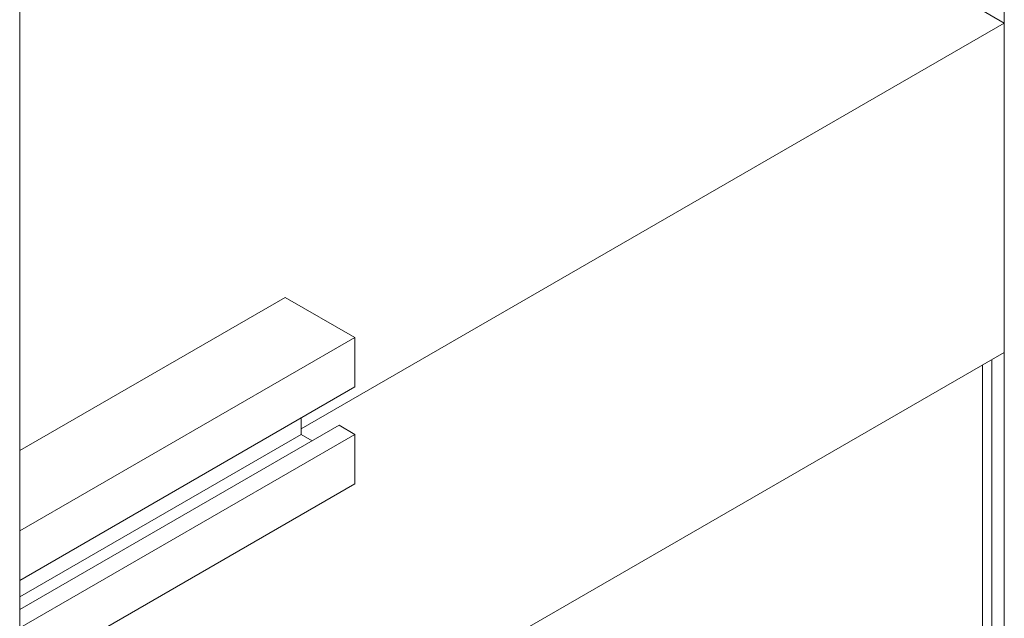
# Model space of a CAD drawing. Header units: millimetres. Extents: x 525 to 29324, y 175 to 20618.
# Tile 474 of 588: x 26055 to 26275, y 12502 to 12636. Entities that reach past the tile are written whole.
import ezdxf

# ---------------------------------------------------------------- set-up
doc = ezdxf.new("R2010")
doc.units = ezdxf.units.MM
doc.linetypes.add('SLD-Continua', pattern=[0])

msp = doc.modelspace()

# ---------------------------------------------------------------- linework, layer by layer
at = {"color": 7, "linetype": 'SLD-Continua', "lineweight": 18, "ltscale": 35}
for p, q in [((26054.99, 12446.91), (26054.99, 13626.82)), ((26274.8, 10892.93), (26274.8, 13348.57)), ((26274.8, 10892.93), (26274.8, 13348.57)), ((26274.8, 10892.93), (26274.8, 13348.57)), ((26274.8, 10892.93), (26274.8, 13348.57)), ((26274.8, 10892.93), (26274.8, 13348.57)), ((26274.8, 10892.93), (26274.8, 13348.57)), ((26274.8, 10892.93), (26274.8, 13348.57)), ((26274.8, 10892.93), (26274.8, 13348.57)), ((26274.8, 10892.93), (26274.8, 13348.57)), ((26274.8, 10892.93), (26274.8, 13348.57)), ((26274.8, 12635.23), (26267.44, 12639.47)), ((26274.8, 12635.23), (26267.44, 12639.47)), ((26274.8, 12635.23), (26267.44, 12639.47)), ((26274.8, 12635.23), (26267.44, 12639.47)), ((26274.8, 12635.23), (26267.44, 12639.47)), ((26274.8, 12635.23), (26267.44, 12639.47)), ((26274.8, 12635.23), (26267.44, 12639.47)), ((26274.8, 12635.23), (26267.44, 12639.47)), ((26274.8, 12635.23), (26267.44, 12639.47)), ((26274.8, 12635.23), (26267.44, 12639.47)), ((26274.8, 12635.23), (26117.82, 12544.63)), ((26274.8, 12635.23), (26117.82, 12544.63)), ((26274.8, 12635.23), (26117.82, 12544.63)), ((26274.8, 12635.23), (26117.82, 12544.63)), ((26274.8, 12635.23), (26117.82, 12544.63)), ((26274.8, 12635.23), (26117.82, 12544.63)), ((26274.8, 12635.23), (26117.82, 12544.63)), ((26274.8, 12635.23), (26117.82, 12544.63)), ((26274.8, 12635.23), (26117.82, 12544.63)), ((26274.8, 12635.23), (26117.82, 12544.63)), ((26274.8, 12561.73), (26274.8, 12635.23)), ((26274.8, 12561.73), (26274.8, 12635.23)), ((26274.8, 12561.73), (26274.8, 12635.23)), ((26274.8, 12561.73), (26274.8, 12635.23)), ((26274.8, 12561.73), (26274.8, 12635.23)), ((26274.8, 12561.73), (26274.8, 12635.23)), ((26274.8, 12561.73), (26274.8, 12635.23)), ((26274.8, 12561.73), (26274.8, 12635.23)), ((26274.8, 12561.73), (26274.8, 12635.23)), ((26274.8, 12561.73), (26274.8, 12635.23)), ((26114.28, 12574.03), (26054.99, 12539.81)), ((26114.28, 12574.03), (26129.84, 12565.05)), ((26129.84, 12565.05), (26054.99, 12521.85)), ((26129.84, 12554.03), (26129.84, 12565.05)), ((26274.8, 12561.73), (26081.85, 12450.37)), ((26274.8, 12561.73), (26081.85, 12450.37)), ((26274.8, 12561.73), (26081.85, 12450.37)), ((26274.8, 12561.73), (26081.85, 12450.37)), ((26274.8, 12561.73), (26081.85, 12450.37)), ((26274.8, 12561.73), (26081.85, 12450.37)), ((26274.8, 12561.73), (26081.85, 12450.37)), ((26274.8, 12561.73), (26081.85, 12450.37)), ((26274.8, 12561.73), (26081.85, 12450.37)), ((26274.8, 12561.73), (26081.85, 12450.37)), ((26272.01, 11874.5), (26272.01, 12560.13)), ((26272.01, 11874.5), (26272.01, 12560.13)), ((26272.01, 11874.5), (26272.01, 12560.13)), ((26272.01, 11874.5), (26272.01, 12560.13)), ((26272.01, 11874.5), (26272.01, 12560.13)), ((26272.01, 11874.5), (26272.01, 12560.13)), ((26272.01, 11874.5), (26272.01, 12560.13)), ((26272.01, 11874.5), (26272.01, 12560.13)), ((26272.01, 11874.5), (26272.01, 12560.13)), ((26272.01, 11874.5), (26272.01, 12560.13)), ((26269.96, 12558.94), (26269.96, 11875.69)), ((26269.96, 12558.94), (26269.96, 11875.69)), ((26269.96, 12558.94), (26269.96, 11875.69)), ((26269.96, 12558.94), (26269.96, 11875.69)), ((26269.96, 12558.94), (26269.96, 11875.69)), ((26269.96, 12558.94), (26269.96, 11875.69)), ((26269.96, 12558.94), (26269.96, 11875.69)), ((26269.96, 12558.94), (26269.96, 11875.69)), ((26269.96, 12558.94), (26269.96, 11875.69)), ((26269.96, 12558.94), (26269.96, 11875.69)), ((26129.84, 12554.03), (26054.99, 12510.83)), ((26117.82, 12547.09), (26117.82, 12543.41)), ((26126.3, 12545.45), (26054.99, 12504.29)), ((26126.3, 12545.45), (26129.84, 12543.41)), ((26117.82, 12543.41), (26054.99, 12507.15)), ((26129.84, 12543.41), (26054.99, 12500.21)), ((26117.82, 12543.41), (26120.29, 12541.98)), ((26129.84, 12532.39), (26129.84, 12543.41)), ((26129.84, 12532.39), (26054.99, 12489.19))]:
    msp.add_line(p, q, dxfattribs=at)

doc.saveas('drawing.dxf')
